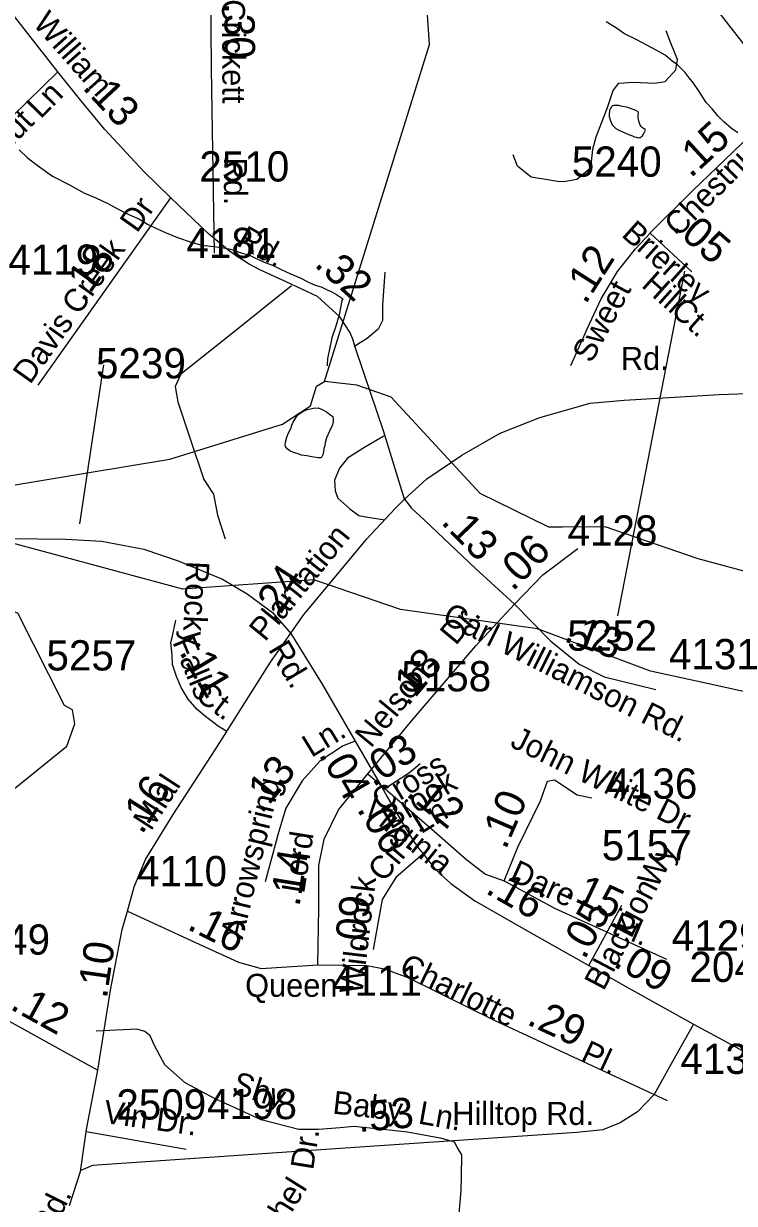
# Model space of a CAD drawing. Extents: x 2169602 to 2449496, y 721995 to 810662.
# Drawn here: x 2398938 to 2401878, y 783443 to 788318 of the extents above; entities that cross this region are included whole.
import ezdxf

# ---------------------------------------------------------------- set-up
doc = ezdxf.new("R2010")
doc.units = 0
doc.layers.add('Default', color=7, linetype='Continuous')

msp = doc.modelspace()

# ---------------------------------------------------------------- linework, layer by layer
at = {"layer": 'Default'}
for p, q in [((2398998, 786824.3), (2399547.3, 787598.3)), ((2401671.3, 787294.5), (2401394.3, 785870.9)), ((2400045.4, 787234.2), (2399787.8, 787028)), ((2399268.2, 786907.9), (2399201, 786461.3)), ((2399201, 786461.3), (2399169.3, 786250.7)), ((2401274.9, 784425.9), (2401412.1, 784674.6))]:
    msp.add_line(p, q, dxfattribs=at)
for points in [[(2400182.9, 786839.4), (2400616.8, 788231.3), (2400590, 788622.2), (2400532.5, 788746), (2400516.4, 788809.1), (2400518.5, 788881.7), (2400525.1, 788949.9), (2400545.9, 789006.9)], [(2399079.1, 788118.7), (2398785, 788494.7), (2398705.6, 788598.1), (2398631.6, 788694), (2398581.3, 788757), (2398504.3, 788857.4), (2398436.6, 788947.2), (2398414.6, 788977.1)], [(2399702.8, 788906.2), (2399710.1, 788629.8), (2399714.3, 788131.3), (2399725.8, 787369)], [(2402094.9, 788005.8), (2401800.8, 788381.9), (2401721.4, 788485.3), (2401647.4, 788581.2), (2401597.2, 788644.2), (2401520.1, 788744.5), (2401452.4, 788834.4), (2401430.5, 788864.3)], [(2401891.7, 787867.1), (2401865.5, 787884.9), (2401833.5, 787912.8), (2401809.3, 787936.4), (2401785.5, 787966.4), (2401760.9, 787992.3), (2401744.7, 788017.9), (2401728.7, 788041.9), (2401708.2, 788072.1), (2401690.8, 788093.8), (2401674.4, 788115.8), (2401658.4, 788131.6), (2401642.2, 788147.4), (2401620.2, 788163.3), (2401591.9, 788187.1), (2401553.8, 788209), (2401515.4, 788228.6), (2401473.6, 788250.4), (2401423.6, 788276.2), (2401385.2, 788301.9), (2401347.3, 788325.9)], [(2401283.5, 787720.4), (2401291.8, 787799.6), (2401305.3, 787850), (2401352.4, 787971.4), (2401376, 788042.2), (2401399.6, 788072.5), (2401460.3, 788075.9), (2401547.9, 788072.5), (2401591.7, 788079.3), (2401635.5, 788126.5), (2401642.2, 788170.3), (2401615.2, 788237.7), (2401595, 788288.3)], [(2398513.3, 787565.4), (2398516.2, 787568.4), (2398689.5, 787741.7), (2398890.7, 787933.7), (2399079.1, 788118.7)], [(2399547.3, 787598.3), (2399435.2, 787707.6), (2399272.3, 787882.1), (2399169.3, 788007), (2399079.1, 788118.7)], [(2401399.9, 787878.2), (2401422.1, 787868.4), (2401443.8, 787858.7), (2401455.9, 787854.8), (2401464.1, 787850.7), (2401471.9, 787848.7), (2401480.1, 787846.7), (2401484.4, 787846.8), (2401488.1, 787846.7), (2401494, 787851.1), (2401497.9, 787854.9), (2401502, 787860.8), (2401507.8, 787872.9), (2401509.8, 787877.1), (2401508, 787881), (2401501.6, 787884.7), (2401497.9, 787886.9), (2401491.6, 787892.8), (2401487.9, 787899), (2401486, 787902.9), (2401482.2, 787914.9), (2401479.7, 787928.7), (2401479.7, 787938.8), (2401481.3, 787948.7), (2401479.5, 787953), (2401469.8, 787958.6), (2401437.4, 787970.8), (2401407.3, 787976.5), (2401399.5, 787980.1), (2401387.6, 787980.3), (2401379.4, 787980.3), (2401373.3, 787978), (2401369.6, 787974.1), (2401365.7, 787968.2), (2401361.6, 787959.9), (2401359.5, 787942), (2401359.5, 787934.3), (2401364, 787920.2), (2401371.8, 787900.4), (2401378, 787894.2), (2401387.8, 787884.1), (2401399.9, 787878.2)], [(2401529.2, 787452.5), (2401532, 787455.6), (2401705.3, 787628.9), (2401906.6, 787820.9), (2402094.9, 788005.8)], [(2398919.2, 787796.3), (2398953.4, 787764.7), (2398993.6, 787732.7), (2399057.8, 787687.3), (2399127.9, 787651.5), (2399189.9, 787617.8), (2399236.4, 787598.2), (2399286.5, 787574.4), (2399334.8, 787548.9), (2399372.8, 787528.9), (2399416.7, 787509.3), (2399450.7, 787489.6), (2399490.9, 787469.7), (2399527, 787454.1), (2399575, 787434.2), (2399631.1, 787414.4), (2399675.2, 787402.9), (2399725.3, 787396.9), (2399765.5, 787391.2), (2399793.3, 787385.4), (2399841.3, 787369.6), (2399869.4, 787362.1), (2399891.6, 787351.9), (2399933.6, 787332.1), (2399969.7, 787318.6), (2400003.5, 787302.5), (2400039.6, 787284.9), (2400081.8, 787267.1), (2400115.9, 787249.4), (2400143.6, 787237.5), (2400168.2, 787229.8), (2400193.8, 787217.8), (2400212.1, 787209.7), (2400232.2, 787198.1), (2400257.3, 787181.5), (2400256.6, 787178.2)], [(2401112.6, 787671.5), (2401036.8, 787684.1), (2400980.6, 787728.6), (2400962.6, 787775.2)], [(2401283.5, 787720.4), (2401280, 787717.6), (2401226, 787673.8), (2401172.1, 787663.7), (2401146, 787665.6), (2401112.6, 787671.5)], [(2400513.6, 786353), (2400426.9, 786635.6), (2400343.6, 786878.8), (2400308, 786985.5), (2400299.9, 787014.6), (2400287, 787042.9), (2400245.2, 787107), (2400153.3, 787189.8), (2400023.6, 787250.7), (2399914.5, 787300.6), (2399871.2, 787324.3), (2399830.2, 787349.8), (2399789.8, 787377.1), (2399701.1, 787450.4), (2399547.3, 787598.3)], [(2401201.2, 786905.7), (2401278.6, 787077.3), (2401326.6, 787180.5), (2401394.7, 787293.7), (2401467.9, 787387.9), (2401529.2, 787452.5)], [(2401529.2, 787452.5), (2401701.5, 787292.7)], [(2400432.4, 787291.3), (2400422.3, 787154.8), (2400422.3, 787090.8), (2400403.7, 787055.4), (2400358.2, 787016.6), (2400308, 786985.6)], [(2400256.6, 787178.2), (2400254.1, 787174.1), (2400248.4, 787144.2), (2400242.4, 787114.3), (2400228.9, 787068.1), (2400213.3, 787020.1), (2400201.2, 786966), (2400195.4, 786934), (2400194, 786909.9), (2400193.8, 786903.8)], [(2399787.8, 787028), (2399589, 786869.5), (2399565.4, 786819), (2399575.5, 786754.9), (2399626.1, 786606.6), (2399683.4, 786434.7), (2399723.8, 786374), (2399740.6, 786286.3), (2399771, 786188.6)], [(2399201, 786461.3), (2399542.8, 786517.9), (2400008.9, 786662.5), (2400124.9, 786738.9), (2400149.9, 786820.4), (2400182.9, 786839.4)], [(2401167.1, 786236.9), (2401110.8, 786236.5), (2400826.8, 786376.8), (2400457.9, 786774.7), (2400315.8, 786823.5), (2400182.9, 786839.4)], [(2400513.6, 786353), (2400605.7, 786436.8), (2400750.1, 786535.2), (2400909.2, 786625.3), (2401072.4, 786690.2), (2401281.7, 786748.9), (2401421.4, 786762.5), (2401814.8, 786785.5), (2402285.7, 786802.3), (2402708.4, 786806.5), (2403235.3, 786818), (2403644.9, 786821.1)], [(2400053, 786671.1), (2400061.2, 786684.9), (2400072.7, 786701), (2400092.6, 786715.4), (2400110.8, 786723.2), (2400136.7, 786729.4), (2400156.6, 786729.7), (2400172.6, 786723.6), (2400191, 786713.9), (2400208.7, 786699.9), (2400216.4, 786693.9), (2400218.7, 786683.8), (2400218.7, 786674), (2400215.2, 786660), (2400203.1, 786633.8), (2400191.2, 786606), (2400185.3, 786585.8), (2400183.4, 786573.9), (2400179.7, 786561.9), (2400177.7, 786549.7), (2400175.6, 786535.7), (2400171.9, 786527.8), (2400167.8, 786523.6), (2400156, 786523.7), (2400129.7, 786527.7), (2400110, 786531.5), (2400087.7, 786535.2), (2400070, 786541.2), (2400054, 786545.2), (2400039.7, 786553.1), (2400027.8, 786560.9), (2400021.4, 786570.8), (2400019.4, 786576.8), (2400021.4, 786588.7), (2400027.2, 786608.9), (2400033.3, 786627.1), (2400043, 786645.1), (2400047.1, 786659), (2400053, 786671.1)], [(2400427.6, 786613.6), (2400351.8, 786569), (2400277.7, 786521.8), (2400244, 786481.3), (2400223.8, 786430.8), (2400227.1, 786387), (2400237.2, 786356.6), (2400287.8, 786312.8), (2400324.8, 786285.8), (2400361.9, 786279.1), (2400431.5, 786267.9)], [(2398218.3, 783736.5), (2398233.9, 783812.1), (2398374.8, 783963.4), (2398415.8, 784064.2), (2398589.9, 784188.6), (2398696.9, 784412.8), (2398652.8, 784872.9), (2398760.9, 784956), (2398834.9, 785105.4), (2399116.9, 785332.5), (2399149.9, 785423.7), (2399140.9, 785482.9), (2399106.8, 785500), (2398913.9, 785881.2), (2398746.8, 785940.4), (2398380.6, 785981.3), (2398341, 786026.7), (2398339.5, 786063.4), (2398343.2, 786103), (2398569.8, 786304.9), (2398818.9, 786398.2), (2399201, 786461.3)], [(2401752.1, 785593.9), (2401531, 785642.7), (2401063.9, 785816.3), (2400497, 785896.8), (2400137.9, 786018.9), (2399597, 785980.8), (2398712, 786218.6), (2398327.9, 786351.2), (2398151.3, 786349.8)], [(2399780.1, 785395.8), (2399958.5, 785679.7), (2400098.2, 785877.7), (2400183, 785978.2), (2400357.2, 786188.6), (2400474.9, 786314.3), (2400513.6, 786353)], [(2400513.6, 786353), (2400541.9, 786315.4), (2400596.8, 786265.1), (2400806.1, 786067.2), (2400967.8, 785919.5)], [(2404768, 785481), (2404546.9, 785529.9), (2404079.7, 785703.5), (2403512.8, 785783.9), (2403153.7, 785906.1), (2402612.8, 785868), (2401727.8, 786105.8), (2401343.7, 786238.3), (2401167.1, 786236.9)], [(2398339.5, 786063.4), (2398499.5, 786108.3), (2398725.5, 786166.9), (2398882.4, 786190), (2399112.6, 786187.9), (2399261.2, 786179.5), (2399434.9, 786146), (2399577.2, 786097.8), (2399760.4, 786022.4), (2399862.9, 785961.7), (2399967.5, 785884.2), (2400042.9, 785798.3), (2400172.6, 785588.9), (2400309.7, 785352.3)], [(2400967.8, 785919.5), (2401086, 786040), (2401230.4, 786148.9)], [(2400361.4, 785218), (2400545.5, 785438.9), (2400808.7, 785746.8), (2400967.8, 785919.5)], [(2400967.8, 785919.5), (2401117.9, 785765.6), (2401236.2, 785670.3), (2401338.7, 785619), (2401553.2, 785566.7)], [(2399778.4, 785393), (2399742.2, 785414.4), (2399690.8, 785454.3), (2399656.1, 785483.7), (2399618.3, 785526.8), (2399590, 785574), (2399570.1, 785620.2), (2399554.3, 785669.6), (2399552.2, 785708.4), (2399547, 785759.9), (2399552.2, 785780.9), (2399568, 785853.4)], [(2402952, 784869), (2402366, 785264.8), (2402132, 785473), (2401939.9, 785552.4), (2401752.1, 785593.9)], [(2399368.4, 784650.4), (2399395.6, 784750.9), (2399442.6, 784864), (2399557.2, 785049.4), (2399730.9, 785317.4), (2399778.4, 785393)], [(2400309.7, 785352.3), (2400259.5, 785333.4), (2400163.2, 785270.6), (2400090, 785188.9), (2400023, 785075.8), (2399991.6, 784975.3), (2399937.2, 784772.1)], [(2400309.7, 785352.3), (2400425.3, 785153.1)], [(2400425.3, 785153.1), (2400502.4, 785202), (2400533.6, 785222.9), (2400577.7, 785260.5)], [(2400155.2, 784428.4), (2400158.4, 784663), (2400158.4, 784838.9), (2400181.4, 784947.8), (2400240, 785069.3), (2400361.4, 785218)], [(2400361.4, 785218), (2400615.6, 784998.1), (2400770.5, 784861.9), (2400847.9, 784803.3), (2400925.4, 784776.1)], [(2400925.4, 784776.1), (2400982.4, 784915.3), (2401075.5, 785105.9), (2401104.8, 785187.6), (2401133.1, 785192.8), (2401227.3, 785131.1), (2401287.9, 785118.5)], [(2400425.3, 785153.1), (2400442, 785123.1), (2400498.2, 785026.4), (2400538.7, 784960.3), (2400554.6, 784934.5), (2400570.7, 784911.1), (2400590.7, 784886.6)], [(2400590.7, 784886.6), (2400477.1, 784788.9), (2400420.6, 784698.8), (2400383, 784491.5)], [(2400590.7, 784886.6), (2400636.1, 784829.6), (2400663.6, 784801.4), (2400704.5, 784764.7), (2400804.4, 784692.4), (2401048.1, 784553.6), (2401274.9, 784425.9)], [(2400925.4, 784776.1), (2401133.6, 784663), (2401597.2, 784451.5)], [(2399244.4, 783992.8), (2399297.2, 784323.7), (2399345.3, 784575), (2399368.4, 784650.4)], [(2399368.4, 784650.4), (2399648.8, 784520.6), (2399826.7, 784438.9), (2399920.8, 784413.8), (2400155.2, 784428.4)], [(2400155.2, 784428.4), (2400357.2, 784426.3), (2400430.4, 784411.7), (2400526.7, 784376.1), (2400886.7, 784198.1), (2401231.4, 784038.9), (2401599.2, 783867.2)], [(2401274.9, 784425.9), (2401440.9, 784332.4), (2401708.7, 784183.7)], [(2398692.9, 784296.5), (2398866.6, 784202.2), (2399107.3, 784068.2), (2399244.4, 783992.8)], [(2401708.7, 784183.7), (2401614.6, 784016.1), (2401545.5, 783892.6), (2401476.4, 783821.4), (2401405.3, 783775.3), (2401334.1, 783746), (2401225.3, 783735.5), (2400328.5, 783674.8), (2399223.6, 783599.4), (2399175.4, 783578.4)], [(2399733.6, 783872.9), (2399606.3, 783940.8), (2399522.7, 784015.7), (2399502.4, 784051.5), (2399478.1, 784097.4), (2399461.9, 784135.3), (2399439.9, 784153.1), (2399405.9, 784162.8), (2399238.2, 784154.6)], [(2401708.7, 784183.7), (2401882.4, 784089.4), (2402123.1, 783955.4), (2402260.2, 783880)], [(2399128.2, 783433.7), (2399173.2, 783574), (2399198.3, 783747.8), (2399244.4, 783992.8)], [(2400748.6, 783555.6), (2400750.9, 783642.7), (2400731.1, 783675.3), (2400719.9, 783695.3), (2400667.8, 783711), (2400525.5, 783736.3), (2400423.6, 783747.6), (2400303.5, 783761), (2400247.5, 783754.6), (2400157.6, 783748.2), (2400075.6, 783747.7), (2399921, 783788), (2399818.5, 783834.4), (2399733.6, 783872.9)], [(2399610.3, 783665.7), (2399196.6, 783738.8)], [(2400579, 782059.1), (2400562.7, 782105), (2400538.6, 782146.9), (2400532.5, 782160.8), (2400514.1, 782218.8), (2400487.8, 782282.5), (2400442.9, 782393.3), (2400458.9, 782550.3), (2400468.5, 782704.1), (2400481.3, 782787.4), (2400481.3, 782877.5), (2400500.5, 782970.4), (2400510.1, 783021.7), (2400551.8, 783108.2), (2400596.6, 783162.7), (2400644.6, 783233.2), (2400686.3, 783287.6), (2400719.8, 783339.4), (2400737.5, 783385.6), (2400747, 783494.9), (2400748.6, 783555.6)]]:
    msp.add_lwpolyline(points, dxfattribs=at)

# ---------------------------------------------------------------- texts
for s, height, rotation, p in [('Crickett', 95, 270.2298, (2399758.6, 788418.8)), ('William', 95, 311.4603, (2398972.9, 788316.1)), ('.30', 125, 270.8987, (2399767.4, 788404.1)), ('Ln', 95, 45.365, (2399008.5, 787920.9)), ('.13', 125, 313.0418, (2399177.6, 788051.7)), ('Chestnut', 95, 45.3647, (2398629.8, 787545.2)), ('.15', 125, 42.6617, (2401696.9, 787676.6)), ('Chestnut', 95, 45.3647, (2401645.6, 787432.4)), ('Rd.', 95, 270.2298, (2399766.3, 787765.1)), ('Dr', 95, 54.5913, (2399407, 787449.4)), ('Rd.', 95, 330.8189, (2399814.6, 787403.9)), ('Brierley', 95, 318.1932, (2401406.4, 787441.6)), ('.05', 125, 319.0108, (2401616.7, 787468.7)), ('Creek', 95, 54.5913, (2399165.9, 787109.3)), ('.18', 125, 54.6376, (2399186.3, 787161)), ('.12', 125, 57.5241, (2401262, 787154.1)), ('.32', 125, 317.9957, (2400136.2, 787318.3)), ('Hill', 95, 318.1932, (2401488.8, 787232.7)), ('Sweet', 95, 61.6861, (2401286, 786911)), ('Ct.', 95, 318.1932, (2401609.3, 787124.5)), ('Davis', 95, 54.5913, (2398964.6, 786823.8)), ('.13', 125, 314.2215, (2400660.2, 786255.4)), ('Plantation', 95, 50.8638, (2399936.3, 785760.6)), ('.06', 125, 44.9896, (2400960.6, 785968.6)), ('Rocky', 95, 267.2488, (2399612.1, 786098.7)), ('.24', 125, 57.3918, (2399975.9, 785834)), ('Carl Williamson Rd.', 95, 333.4223, (2400663.9, 785844.7)), ('Dr.', 95, 50.1781, (2400725.1, 785744.9)), ('.13', 125, 340.1682, (2401167.6, 785767.4)), ('Falls', 95, 292.4914, (2399551.8, 785762.5)), ('Rd.', 95, 300.7328, (2399948.1, 785732.4)), ('.11', 125, 300.9505, (2399578.8, 785721)), ('.18', 125, 49.769, (2400525.7, 785492.2)), ('Nelson', 95, 50.4558, (2400373.9, 785321.1)), ('Ct.', 95, 322.9199, (2399642.4, 785531.9)), ('Ln.', 95, 31.4443, (2400128.4, 785282.7)), ('.03', 125, 33.7992, (2400383.5, 785160.3)), ('John White Dr.', 95, 333.9121, (2400945, 785332.1)), ('.13', 125, 50.5953, (2399922.6, 785048.9)), ('.04', 125, 300.1382, (2400156.4, 785297.4)), ('Cross', 95, 31.4443, (2400415.8, 785057.9)), ('.16', 125, 57.8642, (2399427.5, 784963)), ('Mial', 95, 57.0777, (2399464.5, 784978.3)), ('Arrowspring', 95, 76.4752, (2399843.2, 784530.6)), ('Brook', 95, 31.4443, (2400455.7, 784986.2)), ('Virginia', 95, 321.3247, (2400335.2, 785060.8)), ('.12', 125, 321.3247, (2400515, 785130.2)), ('.10', 125, 66.5301, (2400931.7, 784901)), ('Ln.', 95, 31.4443, (2400581.5, 784967.6)), ('.06', 125, 301.5025, (2400313.9, 785071.7)), ('Lord', 95, 80.95, (2400097.9, 784720.2)), ('Cir.', 95, 50.3202, (2400426.7, 784765.5)), ('Wy', 95, 62.2745, (2401556.9, 784740.2)), ('.14', 125, 80.95, (2400078.6, 784665.8)), ('Dare', 95, 335.4209, (2400942.8, 784778.5)), ('Wildrock', 95, 83.2198, (2400338.6, 784304.1)), ('.16', 125, 330.3358, (2400843, 784727)), ('.15', 125, 334.5608, (2401170.5, 784713.6)), ('Lion', 95, 62.2745, (2401452.3, 784538.4)), ('.09', 125, 83.2198, (2400345.4, 784477)), ('.05', 125, 61.1134, (2401257.8, 784446)), ('.16', 125, 333.4218, (2399609.9, 784577.9)), ('Pl.', 95, 336.853, (2401366, 784563)), ('Black', 95, 62.2745, (2401336.4, 784317.1)), ('.10', 125, 81.7609, (2399282.3, 784285.9)), ('.09', 125, 330.6053, (2401371.4, 784425.1)), ('Charlotte', 95, 334.0283, (2400485.1, 784393.8)), ('.12', 125, 331.1649, (2398877.6, 784247.8)), ('.29', 125, 335.2124, (2401014.4, 784184.1)), ('Pl.', 95, 335.0137, (2401236.9, 784033.7)), ('Shy', 95, 341.9093, (2399794.5, 783899.7)), ('Vin Dr.', 95, 352.0617, (2399264.6, 783775.9)), ('Baby', 95, 353.6114, (2400213.2, 783813.9)), ('.53', 125, 5.095, (2400324.2, 783737.2)), ('Ln.', 95, 349.9164, (2400566.4, 783773.1)), ('Dr.', 95, 80.9644, (2400135.1, 783577.8)), ('Weschel  ', 95, 57.9285, (2399855.3, 783096.4)), ('Rd.', 95, 63.4903, (2399051.5, 783305))]:
    msp.add_text(s, height=height, rotation=rotation, dxfattribs=at).set_placement(p)
for s, height, p in [('5240', 125, (2401205.1, 787685.4)), ('2510', 125, (2399665, 787665.6)), ('4181', 125, (2399611.6, 787349.1)), ('4119', 125, (2398874.8, 787280.2)), ('Rd.', 95, (2401408.2, 786887)), ('5239', 125, (2399237.4, 786852.1)), ('4128', 125, (2401187.5, 786160.8)), ('5252', 125, (2401186.2, 785726.6)), ('5257', 125, (2399032.4, 785644.9)), ('4131', 125, (2401606.8, 785650.1)), ('5158', 125, (2400499.7, 785558.5)), ('4136', 125, (2401352.5, 785115)), ('5157', 125, (2401329, 784860.6)), ('4110', 125, (2399407.4, 784753.2)), ('2049', 125, (2398675.8, 784470.5)), ('4129', 125, (2401618.2, 784486.9)), ('2049', 125, (2401691.6, 784357.7)), ('4111', 125, (2400213.4, 784300.4)), ('Queen', 95, (2399854.4, 784296.3)), ('4130', 125, (2401654.4, 783977.7)), ('2509', 125, (2399321.5, 783789.2)), ('4198', 125, (2399696.8, 783790.8)), ('Hilltop Rd.', 95, (2400710.9, 783766.8))]:
    msp.add_text(s, height=height, dxfattribs=at).set_placement(p)

doc.saveas('drawing.dxf')
